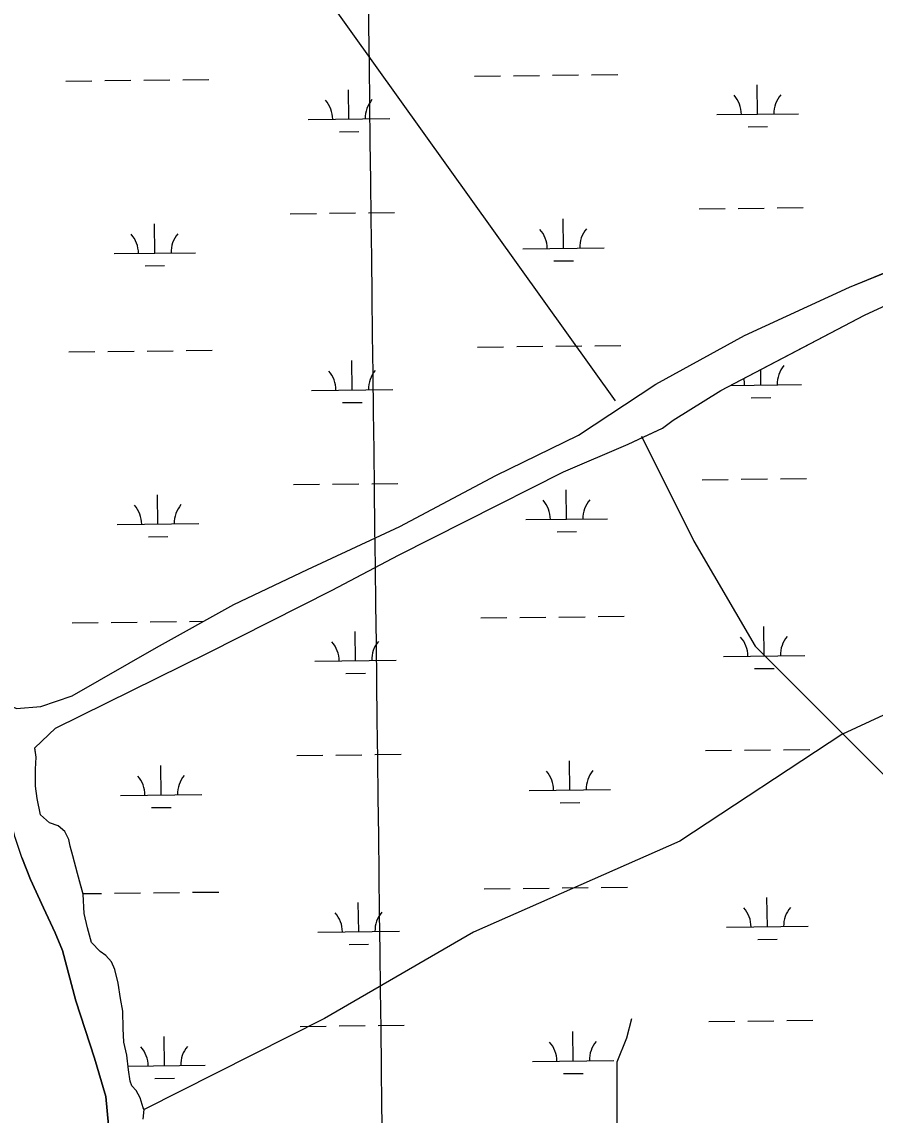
# Model space of a CAD drawing. Extents: x 3694830 to 3732949, y 415201 to 440970.
# Drawn here: x 3719595 to 3720642, y 436716 to 438058 of the extents above; entities that cross this region are included whole.
import ezdxf

# ---------------------------------------------------------------- set-up
doc = ezdxf.new("R2010")
doc.units = 0
for name, color, linetype in [('V-GRID-MAJR', 7, 'Continuous'), ('V-TOPO-SHOR', 7, 'Continuous'), ('V-WETL-SWMP', 7, 'Continuous')]:
    doc.layers.add(name, color=color, linetype=linetype)

msp = doc.modelspace()

# ---------------------------------------------------------------- linework, layer by layer
at = {"layer": 'V-GRID-MAJR'}
msp.add_spline([(3720228.281, 420868.82800000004), (3720155.153, 426926.124), (3720081.987, 432986.504), (3720008.822, 439046.89), (3720008.785, 439049.968)], degree=3, dxfattribs=at)
at = {"layer": 'V-TOPO-SHOR'}
msp.add_line((3719322.3140310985, 438991.5034660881), (3720323.0833407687, 437592.57862461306), dxfattribs=at)
for points in [[(3719578.056, 437219.456), (3719587.97, 437215.038), (3719617.73, 437217.217), (3719656.312, 437230.411), (3719759.957, 437289.837), (3719854.7800000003, 437342.659), (3719945.187, 437385.565), (3720058.744, 437438.373), (3720176.717, 437501.093), (3720278.151, 437550.601), (3720372.981, 437613.344), (3720482.1350000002, 437672.764), (3720611.129, 437732.17100000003), (3720723.578, 437778.365), (3721048.833, 437948.919), (3721189.963, 438025.946), (3721219.731, 438040.249), (3721250.602, 438054.55), (3721268.244, 438064.455), (3721277.069, 438074.367), (3721292.5130000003, 438091.988), (3721301.153, 438120.129)], [(3720629.284, 437697.906), (3720800.171, 437777.114), (3720834.346, 437789.20900000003), (3720875.1410000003, 437809.014), (3720961.142, 437858.534), (3721028.394, 437888.23600000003), (3721074.704, 437914.647), (3721116.602, 437938.859), (3721161.805, 437959.761), (3721194.88, 437975.164), (3721227.954, 437987.257), (3721269.843, 438002.652), (3721302.919, 438018.053), (3721321.664, 438029.061), (3721338.931, 438034.683)], [(3720602.868309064, 437183.66213248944), (3720814.947661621, 437281.94690379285), (3721080.145811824, 437435.1725016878), (3721127.2921496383, 437482.31883950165), (3721192.118364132, 437505.89200840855), (3721239.2647019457, 437529.46517731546), (3721292.3043319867, 437553.0383462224), (3721304.09091644, 437582.5048073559), (3721298.1976242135, 437623.7578529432), (3721280.517747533, 437670.904190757), (3721268.7311630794, 437700.3706518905), (3721262.8378708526, 437718.05052857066), (3721268.7311630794, 437723.94382079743), (3721315.8775008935, 437776.9834508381), (3721345.3439620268, 437771.0901586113), (3721357.1305464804, 437771.0901586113), (3721401.4041655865, 437765.034594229)], [(3719610.523, 437166.443), (3719635.892, 437190.667), (3719823.321, 437283.087), (3719975.473, 437360.106), (3720057.061, 437403.02), (3720139.751, 437444.832), (3720259.927, 437505.346), (3720339.306, 437539.446), (3720381.202, 437559.25), (3720394.434, 437569.156), (3720452.876, 437605.477), (3720538.873, 437650.591), (3720629.284, 437697.906)], [(3720355.366221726, 437549.5347833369), (3720419.9319836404, 437420.40325950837), (3720495.2587058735, 437291.2717356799), (3720602.868309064, 437183.66213248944), (3720688.9559916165, 437097.5744499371), (3720871.89231704, 436839.3114022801), (3721054.828642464, 436570.2873943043), (3721205.4820869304, 436355.06818792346), (3721345.3745710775, 436182.8928228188), (3721399.179372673, 436086.0441799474), (3722023.3150711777, 436387.3510688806), (3722324.6219601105, 436538.0045133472), (3722399.9486823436, 436613.33123558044), (3722544.596, 436689.14900000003)], [(3720602.868309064, 437183.66213248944), (3720402.4172057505, 437052.1085069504), (3720149.0056400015, 436940.13595464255), (3719966.3135809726, 436834.0566945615), (3719744.864, 436722.29600000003)], [(3719657.2090000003, 437034.038), (3719653.7320000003, 437045.869), (3719652.339, 437054.219), (3719647.469, 437063.961), (3719639.119, 437070.92100000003), (3719628.683, 437074.4), (3719617.5500000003, 437084.142), (3719613.376, 437104.321), (3719611.289, 437119.63), (3719611.291, 437140.505), (3719611.987, 437155.12), (3719610.597, 437166.253), (3719610.523, 437166.443)], [(3719702.415, 436685.419), (3719697.5470000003, 436738.303), (3719683.6350000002, 436785.62200000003), (3719660.677, 436855.903), (3719644.676, 436917.835), (3719635.632, 436939.406), (3719621.021, 436970.02400000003), (3719605.018, 437004.817), (3719594.583, 437031.955), (3719586.236, 437056.31), (3719579.279, 437083.44800000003), (3719577.194, 437109.892), (3719579.281, 437123.808), (3719583.457, 437136.33400000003), (3719583.457, 437143.291), (3719582.762, 437148.163), (3719577.89, 437153.033), (3719574.609, 437154.24100000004)], [(3719743.471, 436710.466), (3719744.864, 436722.29600000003), (3719743.471, 436724.38300000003), (3719739.994, 436736.908), (3719735.123, 436745.954), (3719729.557, 436751.523), (3719727.47, 436757.08900000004), (3719725.383, 436771.005), (3719723.296, 436789.097), (3719719.819, 436805.102), (3719719.1240000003, 436821.804), (3719718.43, 436843.373), (3719715.649, 436858.68200000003), (3719712.866, 436877.471), (3719708.6920000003, 436894.17), (3719704.5160000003, 436903.912), (3719697.559, 436911.568), (3719690.602, 436916.44), (3719680.165, 436927.575), (3719675.295, 436945.667), (3719671.1210000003, 436963.063), (3719669.731, 436986.721), (3719666.948, 436997.16000000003), (3719662.774, 437012.469), (3719657.2090000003, 437034.038)], [(3720632.717, 436489.989), (3720585.1092647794, 436480.4591609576), (3720555.642803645, 436521.71220654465), (3720537.9629269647, 436557.0719599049), (3720514.3897580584, 436586.53842103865), (3720437.7769591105, 436616.00488217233), (3720425.9903746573, 436616.00488217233), (3720378.844036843, 436645.47134330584), (3720325.8044068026, 436704.40426557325), (3720325.8044068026, 436739.7640189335), (3720325.8044068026, 436781.0170645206), (3720337.5909912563, 436810.4835256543), (3720343.4842834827, 436834.05669456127)]]:
    msp.add_lwpolyline(points, dxfattribs=at)
at = {"layer": 'V-WETL-SWMP'}
for p, q in [((3720150.2626846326, 437991.37065216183), (3720182.260401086, 437991.75229746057)), ((3720198.259259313, 437991.94312010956), (3720230.2569757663, 437992.3247654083)), ((3720246.2558339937, 437992.5155880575), (3720278.253550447, 437992.897233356)), ((3720294.2524086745, 437993.0880560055), (3720326.250125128, 437993.469701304)), ((3719648.3905011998, 437985.38468877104), (3719680.388217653, 437985.7663340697)), ((3719696.38707588, 437985.95715671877), (3719728.3847923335, 437986.33880201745)), ((3719744.3836505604, 437986.5296246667), (3719776.381367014, 437986.9112699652)), ((3719792.380225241, 437987.1020926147), (3719824.377941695, 437987.48373791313)), ((3720498.1590731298, 437944.7744962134), (3720497.729719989, 437980.77193566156)), ((3719996.286889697, 437938.7885328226), (3719995.8575365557, 437974.78597227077)), ((3719946.290457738, 437938.1922120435), (3720046.2833216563, 437939.38485360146)), ((3720448.1626411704, 437944.17817543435), (3720548.155505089, 437945.3708169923)), ((3720486.3439669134, 437929.20147677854), (3720510.3422542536, 437929.48771075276)), ((3719984.47178348, 437923.2155133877), (3720008.4700708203, 437923.5017473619)), ((3719924.260825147, 437822.48924877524), (3719956.258541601, 437822.870894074)), ((3719972.2573998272, 437823.06171672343), (3720004.255116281, 437823.4433620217)), ((3720020.253974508, 437823.63418467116), (3720052.251690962, 437824.01582996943)), ((3720426.1330085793, 437828.4752121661), (3720458.130725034, 437828.8568574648)), ((3720474.12958326, 437829.0476801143), (3720506.1272997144, 437829.4293254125)), ((3720522.126157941, 437829.620148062), (3720554.1238743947, 437830.0017933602)), ((3719757.7624932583, 437774.0700764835), (3719757.333140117, 437810.06751593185)), ((3720259.634676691, 437780.0560398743), (3720259.2053235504, 437816.0534793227)), ((3720209.6382447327, 437779.4597190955), (3720309.6311086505, 437780.65236065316)), ((3720611.1261837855, 437732.16962492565), (3720723.5761273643, 437778.36461741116)), ((3720629.2838568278, 437697.90597721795), (3720800.1718308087, 437777.1149730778)), ((3719707.7660613, 437773.47375570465), (3719807.7589252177, 437774.66639726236)), ((3720247.819570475, 437764.4830204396), (3720271.817857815, 437764.76925441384)), ((3719745.947387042, 437758.4970570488), (3719769.945674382, 437758.78329102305)), ((3720482.1332489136, 437672.76463359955), (3720611.1261837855, 437732.16962492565)), ((3720452.8748839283, 437605.4769815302), (3720629.2838568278, 437697.90597721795)), ((3720372.9783046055, 437613.342641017), (3720482.1332489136, 437672.76463359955)), ((3720154.2303250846, 437658.71931415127), (3720186.2280415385, 437659.10095945)), ((3720202.226899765, 437659.291782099), (3720234.224616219, 437659.67342739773)), ((3720250.2234744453, 437659.86425004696), (3720282.221190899, 437660.24589534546)), ((3720298.220049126, 437660.4367179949), (3720330.21776558, 437660.8183632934)), ((3719652.358141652, 437652.7333507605), (3719684.3558581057, 437653.1149960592)), ((3719700.3547163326, 437653.3058187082), (3719732.352432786, 437653.6874640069)), ((3719748.351291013, 437653.87828665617), (3719780.3490074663, 437654.2599319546)), ((3719796.3478656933, 437654.4507546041), (3719828.3455821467, 437654.8323999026)), ((3720000.254530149, 437606.13719481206), (3719999.825177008, 437642.1346342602)), ((3720502.1251723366, 437612.123130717), (3720501.8980836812, 437631.1625520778)), ((3719950.25809819, 437605.540874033), (3720050.2509621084, 437606.7335155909)), ((3720278.147353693, 437550.6016475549), (3720372.9783046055, 437613.342641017)), ((3720394.434893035, 437569.1559829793), (3720452.8748839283, 437605.4769815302)), ((3720464.7078750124, 437611.6768446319), (3720552.121612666, 437612.7194515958)), ((3719988.439423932, 437590.56417537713), (3720012.4377112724, 437590.85040935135)), ((3720490.3100635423, 437596.5501112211), (3720514.3083549, 437596.8363452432)), ((3720381.201895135, 437559.24898331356), (3720394.434893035, 437569.1559829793)), ((3720176.715405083, 437501.09265439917), (3720278.147353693, 437550.6016475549)), ((3720352.998899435, 437545.91798399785), (3720381.201895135, 437559.24898331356)), ((3720259.9279135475, 437505.3469862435), (3720339.3059015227, 437539.4459843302)), ((3720339.3059015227, 437539.4459843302), (3720352.998899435, 437545.91798399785)), ((3720058.7414651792, 437438.37166240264), (3720176.715405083, 437501.09265439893)), ((3720139.7509319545, 437444.8319891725), (3720259.9279135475, 437505.3469862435)), ((3720430.099091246, 437495.823846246), (3720462.0968130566, 437496.20549160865)), ((3720478.0956739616, 437496.39631429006), (3720510.0933957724, 437496.7779596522)), ((3720526.092256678, 437496.9687823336), (3720558.089978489, 437497.350427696)), ((3719928.228465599, 437489.83791076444), (3719960.226182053, 437490.2195560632)), ((3719976.2250402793, 437490.41037871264), (3720008.222756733, 437490.7920240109)), ((3720024.2216149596, 437490.98284666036), (3720056.219331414, 437491.36449195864)), ((3720263.600729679, 437447.40467350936), (3720263.1713778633, 437483.40211304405)), ((3719761.730133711, 437441.4187384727), (3719761.300780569, 437477.41617792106)), ((3719711.7337017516, 437440.82241769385), (3719811.7265656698, 437442.0150592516)), ((3720057.060944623, 437403.0209911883), (3720139.7509319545, 437444.8319891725)), ((3720213.6042893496, 437446.80835263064), (3720313.5971700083, 437448.0009943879)), ((3719945.183522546, 437385.56567004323), (3720058.7414651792, 437438.37166240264)), ((3720251.785620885, 437431.83165401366), (3720275.783912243, 437432.11788803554)), ((3719749.915027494, 437425.84571903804), (3719773.9133148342, 437426.13195301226)), ((3719975.471957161, 437360.1069931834), (3720057.060944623, 437403.0209911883)), ((3719854.777568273, 437342.65867613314), (3719945.183522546, 437385.56567004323)), ((3719823.3209804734, 437283.0879968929), (3719975.471957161, 437360.1069931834)), ((3719759.954616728, 437289.8376825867), (3719854.777568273, 437342.65867613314)), ((3719656.3257821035, 437320.0820127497), (3719688.323498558, 437320.4636580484)), ((3719704.3223567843, 437320.6544806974), (3719736.320073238, 437321.03612599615)), ((3719752.318931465, 437321.2269486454), (3719784.316647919, 437321.6085939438)), ((3719800.3155061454, 437321.79941659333), (3719817.7038484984, 437322.0068119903)), ((3720158.1963557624, 437326.0679472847), (3720190.1940775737, 437326.4495926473)), ((3720206.192938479, 437326.64041532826), (3720238.19066029, 437327.0220606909)), ((3720254.1895211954, 437327.2128833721), (3720286.1872430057, 437327.59452873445)), ((3720302.1861039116, 437327.78535141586), (3720334.1838257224, 437328.1669967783)), ((3720004.220533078, 437273.4858275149), (3720003.791181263, 437309.4832670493)), ((3720506.0928005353, 437279.471791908), (3720505.6634487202, 437315.46923144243)), ((3719635.8910091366, 437190.66800145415), (3719823.3209804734, 437283.0879968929)), ((3719656.310669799, 437230.4106896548), (3719759.954616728, 437289.8376825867)), ((3720456.0963602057, 437278.8754710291), (3720556.089240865, 437280.0681127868)), ((3719954.224092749, 437272.8895066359), (3720054.2169734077, 437274.0821483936)), ((3719992.4054242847, 437257.9128080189), (3720016.403715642, 437258.1990420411)), ((3720494.2776917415, 437263.8987724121), (3720518.275983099, 437264.1850064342)), ((3719617.72668899, 437217.2176922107), (3719656.310669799, 437230.41068965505)), ((3719587.9687032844, 437215.03769411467), (3719617.72668899, 437217.2176922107)), ((3719610.5230132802, 437166.44300211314), (3719635.8910091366, 437190.66800145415)), ((3719611.9880133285, 437155.119002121), (3719610.5230132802, 437166.44300211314)), ((3720434.0667194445, 437163.1725074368), (3720466.0644412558, 437163.55415279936)), ((3720482.0633021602, 437163.74497548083), (3720514.0610239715, 437164.12662084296)), ((3720530.059884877, 437164.3174435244), (3720562.057606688, 437164.69908888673)), ((3719611.2910137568, 437140.5060021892), (3719611.9880133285, 437155.119002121)), ((3719932.1944519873, 437157.18654304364), (3719964.1921737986, 437157.56818840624)), ((3719980.1910347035, 437157.75901108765), (3720012.188756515, 437158.14065644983)), ((3720028.1876174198, 437158.33147913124), (3720060.1853392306, 437158.7131244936)), ((3720267.568357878, 437114.75333470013), (3720267.1390060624, 437150.75077423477)), ((3719611.290014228, 437119.63100226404), (3719611.2910137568, 437140.5060021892)), ((3719765.6960904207, 437108.767370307), (3719765.2667386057, 437144.76480984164)), ((3719613.3760142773, 437104.3220022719), (3719611.290014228, 437119.63100226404)), ((3719715.6996500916, 437108.17104942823), (3719815.6925307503, 437109.3636911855)), ((3720217.571917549, 437114.15701382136), (3720317.5647982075, 437115.3496555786)), ((3719617.550014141, 437084.1420022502), (3719613.3760142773, 437104.3220022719)), ((3719753.8809816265, 437093.19435081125), (3719777.879272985, 437093.48058483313)), ((3720255.7532490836, 437099.1803152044), (3720279.7515404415, 437099.4665492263)), ((3719628.682012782, 437074.400002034), (3719617.550014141, 437084.1420022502)), ((3719639.120011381, 437070.92000181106), (3719628.682012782, 437074.400002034)), ((3719647.469010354, 437063.96100164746), (3719639.120011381, 437070.92000181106)), ((3719652.340009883, 437054.21900157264), (3719647.469010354, 437063.96100164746)), ((3719653.7310098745, 437045.8690015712), (3719652.340009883, 437054.21900157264)), ((3719657.2090096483, 437034.03900153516), (3719653.7310098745, 437045.8690015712)), ((3719594.583018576, 437031.9560029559), (3719605.019017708, 437004.8170028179)), ((3719662.7740093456, 437012.46800148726), (3719657.2090096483, 437034.03900153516)), ((3719669.73100894, 436986.7210014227), (3719662.7740093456, 437012.46800148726)), ((3719605.019017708, 437004.8170028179), (3719621.021016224, 436970.0240025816)), ((3719669.5095516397, 436987.54058766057), (3719692.2894383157, 436987.8122894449)), ((3719671.1210092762, 436963.0620014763), (3719669.73100894, 436986.7210014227)), ((3719708.288299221, 436988.0031121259), (3719740.2860210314, 436988.3847574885)), ((3719756.2848819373, 436988.5755801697), (3719788.282603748, 436988.95722553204)), ((3719804.281464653, 436989.1480482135), (3719836.2791864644, 436989.52969357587)), ((3720162.1639839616, 436993.41660847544), (3720194.1617057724, 436993.7982538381)), ((3720210.1605666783, 436993.98907651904), (3720242.1582884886, 436994.3707218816)), ((3720258.157149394, 436994.5615445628), (3720290.154871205, 436994.9431899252)), ((3720306.1537321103, 436995.13401260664), (3720338.1514539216, 436995.515657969)), ((3720008.188161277, 436940.8344887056), (3720007.7588094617, 436976.8319282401)), ((3720510.0604287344, 436946.8204530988), (3720509.6310769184, 436982.8178926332)), ((3719621.021016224, 436970.0240025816), (3719635.631014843, 436939.4060023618)), ((3719675.295009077, 436945.66600144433), (3719671.1210092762, 436963.0620014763)), ((3719680.165008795, 436927.5740013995), (3719675.295009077, 436945.66600144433)), ((3720460.063988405, 436946.2241322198), (3720560.056869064, 436947.4167739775)), ((3719635.631014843, 436939.4060023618), (3719644.676014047, 436917.83400223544)), ((3719958.1917209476, 436940.23816782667), (3720058.184601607, 436941.4308095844)), ((3720498.2453199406, 436931.2474336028), (3720522.243611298, 436931.533667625)), ((3719644.676014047, 436917.83400223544), (3719660.676013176, 436855.9030020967)), ((3719690.6010075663, 436916.4390012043), (3719680.165008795, 436927.5740013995)), ((3719996.3730524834, 436925.2614692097), (3720020.3713438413, 436925.5477032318)), ((3719697.5590066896, 436911.56800106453), (3719690.6010075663, 436916.4390012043)), ((3719704.5170058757, 436903.9130009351), (3719697.5590066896, 436911.56800106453)), ((3719708.692005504, 436894.1710008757), (3719704.5170058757, 436903.9130009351)), ((3719712.866005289, 436877.47100084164), (3719708.692005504, 436894.1710008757)), ((3719715.648005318, 436858.6830008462), (3719712.866005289, 436877.47100084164)), ((3719660.676013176, 436855.9030020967), (3719683.634011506, 436785.6210018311)), ((3719718.430005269, 436843.3740008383), (3719715.648005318, 436858.6830008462)), ((3719719.124005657, 436821.80300090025), (3719718.430005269, 436843.3740008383)), ((3719936.162080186, 436824.5352042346), (3719968.1598019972, 436824.91684959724)), ((3719984.1586629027, 436825.10767227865), (3720016.1563847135, 436825.4893176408)), ((3720032.155245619, 436825.6801403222), (3720064.1529674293, 436826.0617856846)), ((3720438.034347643, 436830.5211686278), (3720470.0320694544, 436830.90281399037)), ((3720486.0309303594, 436831.0936366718), (3720518.02865217, 436831.4752820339)), ((3720534.027513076, 436831.6661047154), (3720566.0252348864, 436832.04775007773)), ((3719719.819005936, 436805.10300094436), (3719719.124005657, 436821.80300090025)), ((3719769.6637186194, 436776.11603149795), (3719769.2343668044, 436812.11347103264)), ((3720271.5359860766, 436782.1019958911), (3720271.106634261, 436818.0994354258)), ((3719723.297005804, 436789.0980009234), (3719719.819005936, 436805.10300094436)), ((3719683.634011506, 436785.6210018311), (3719697.547010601, 436738.3030016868)), ((3719725.3830059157, 436771.00600094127), (3719723.297005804, 436789.0980009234)), ((3719724.8554422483, 436775.5815912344), (3719819.660158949, 436776.7123523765)), ((3719727.4700059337, 436757.0890009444), (3719725.3830059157, 436771.00600094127)), ((3720221.539545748, 436781.50567501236), (3720321.532426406, 436782.6983167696)), ((3719729.5570057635, 436751.52200091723), (3719727.4700059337, 436757.0890009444)), ((3719757.8486098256, 436760.54301200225), (3719781.846901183, 436760.82924602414)), ((3720259.720877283, 436766.5289763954), (3720283.71916864, 436766.81521041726)), ((3719735.1230051, 436745.9550008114), (3719729.5570057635, 436751.52200091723)), ((3719739.9940046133, 436736.90900073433), (3719735.1230051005, 436745.9550008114)), ((3719697.547010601, 436738.3030016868), (3719702.4150111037, 436685.41900176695)), ((3719743.4720044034, 436724.3830007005), (3719739.9940046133, 436736.90900073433)), ((3719743.471004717, 436710.46600075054), (3719744.8640042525, 436722.29600067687)), ((3719744.8640042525, 436722.29600067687), (3719743.4720044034, 436724.3830007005))]:
    msp.add_line(p, q, dxfattribs=at)
for centre, radius, start, end in [((3720442.9144164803, 437944.59041541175), 35.24628790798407, 359.91152939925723, 41.45518773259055), ((3720553.3924043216, 437945.90811583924), 35.24628790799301, 139.91152675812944, 181.45518509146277), ((3719941.042233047, 437938.6044520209), 35.24628790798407, 359.91152939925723, 41.45518773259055), ((3720051.5202208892, 437939.92215244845), 35.24628790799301, 139.91152675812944, 181.45518509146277), ((3720204.3900200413, 437779.8719590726), 35.24628790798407, 359.91152939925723, 41.45518773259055), ((3720314.868007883, 437781.1896595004), 35.24628790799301, 139.91152675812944, 181.45518509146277), ((3719702.517836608, 437773.88599568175), 35.24628790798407, 359.91152939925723, 41.45518773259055), ((3719812.9958244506, 437775.20369610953), 35.24628790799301, 139.91152675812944, 181.45518509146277), ((3719945.009873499, 437605.95311401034), 35.24628790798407, 359.91152939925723, 41.45518773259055), ((3720055.4878613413, 437607.2708144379), 35.24628790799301, 139.91152675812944, 181.45518509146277), ((3720557.3585127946, 437613.2567504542), 35.246287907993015, 139.91152663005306, 181.4551849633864), ((3720446.8805064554, 437611.93904980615), 35.24628790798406, 359.91152952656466, 13.687113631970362), ((3720208.356063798, 437447.22059259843), 35.24628790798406, 359.91152952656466, 41.455187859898), ((3720318.834070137, 437448.53829324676), 35.246287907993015, 139.91152663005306, 181.4551849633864), ((3719706.4854770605, 437441.234657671), 35.24628790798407, 359.91152939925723, 41.45518773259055), ((3719816.963464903, 437442.55235809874), 35.24628790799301, 139.91152675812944, 181.45518509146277), ((3719948.975867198, 437273.301746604), 35.24628790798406, 359.91152952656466, 41.455187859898), ((3720059.453873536, 437274.6194472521), 35.246287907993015, 139.91152663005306, 181.4551849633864), ((3720450.848134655, 437279.2877109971), 35.24628790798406, 359.91152952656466, 41.455187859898), ((3720561.3261409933, 437280.6054116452), 35.246287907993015, 139.91152663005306, 181.4551849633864), ((3719710.4514245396, 437108.5832893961), 35.24628790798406, 359.91152952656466, 41.455187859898), ((3719820.9294308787, 437109.90099004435), 35.246287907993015, 139.91152663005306, 181.4551849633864), ((3720212.3236919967, 437114.5692537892), 35.24628790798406, 359.91152952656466, 41.455187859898), ((3720322.801698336, 437115.8869544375), 35.246287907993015, 139.91152663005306, 181.4551849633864), ((3719952.9434953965, 436940.65040779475), 35.24628790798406, 359.91152952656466, 41.455187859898), ((3720063.421501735, 436941.9681084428), 35.246287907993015, 139.91152663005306, 181.4551849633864), ((3720454.8157628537, 436946.6363721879), 35.24628790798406, 359.91152952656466, 41.455187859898), ((3720565.2937691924, 436947.9540728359), 35.246287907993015, 139.91152663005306, 181.4551849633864), ((3719714.419052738, 436775.931950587), 35.24628790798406, 359.91152952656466, 41.455187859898), ((3719824.8970590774, 436777.24965123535), 35.246287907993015, 139.91152663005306, 181.4551849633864), ((3720216.2913201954, 436781.9179149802), 35.24628790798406, 359.91152952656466, 41.455187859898), ((3720326.769326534, 436783.2356156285), 35.246287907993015, 139.91152663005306, 181.4551849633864)]:
    msp.add_arc(centre, radius, start, end, dxfattribs=at)

doc.saveas('drawing.dxf')
